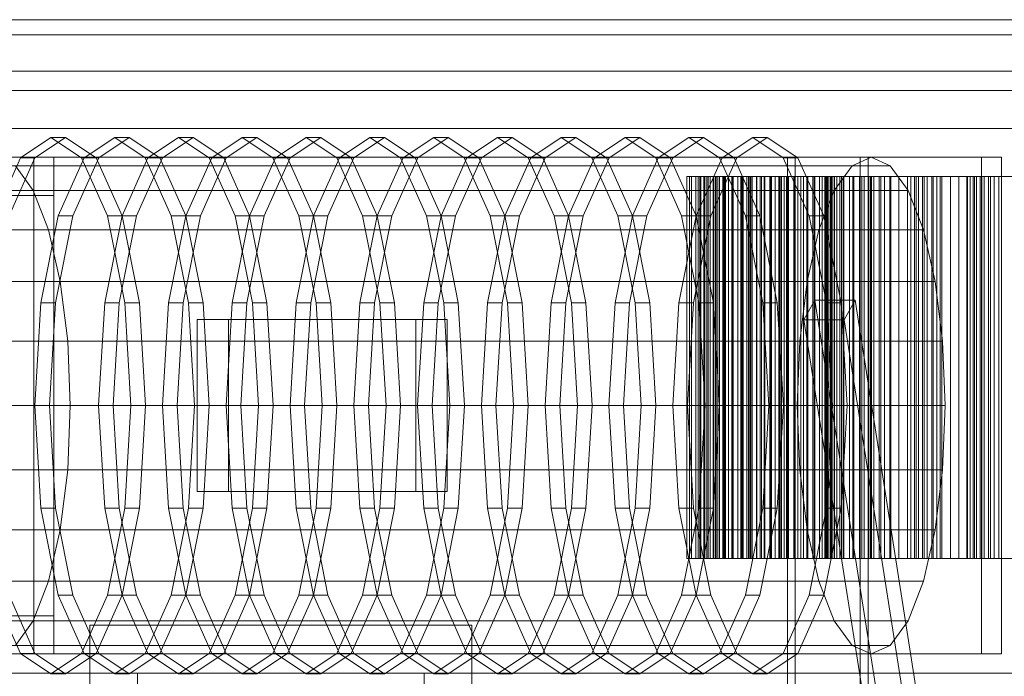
# Model space of a CAD drawing. Header units: millimetres. Extents: x -4395 to 65662, y -65530 to 6847.
# Tile 732 of 1034: x 23688 to 24204, y -17512 to -17168. Entities that reach past the tile are written whole.
import ezdxf

# ---------------------------------------------------------------- set-up
doc = ezdxf.new("R2010")
doc.units = ezdxf.units.MM
for name, color, linetype, lineweight in [('COTAS_O', 1, 'Continuous', 0), ('superior_briquetadora', 7, 'Continuous', 0), ('superior_C02', 7, 'Continuous', 0)]:
    doc.layers.add(name, color=color, linetype=linetype, lineweight=lineweight)
doc.dimstyles.new('R19_100', dxfattribs={"dimtxt": 250, "dimasz": 150, "dimexe": 150, "dimexo": 80, "dimgap": 100, "dimtad": 1, "dimtih": 1, "dimtoh": 1, "dimdsep": 46, "dimcen": 0.09, "dimadec": 0, "dimazin": 0, "dimtfac": 1, "dimtdec": 4, "dimtofl": 0, "dimtmove": 0, "dimatfit": 3, "dimfxl": 1, "dimtolj": 1, "dimtzin": 0, "dimarcsym": 0})

# ---------------------------------------------------------------- blocks, each defined once
blk = doc.blocks.new('DIM_R33_39')
at = {"layer": 'COTAS_O'}
for p, q in [((23050.07, -17510), (23005.07, -17660)), ((23750.07, -17510), (23050.07, -17510)), ((23050.07, -19480), (23050.07, -17510)), ((23050.07, -17510), (23095.07, -17660)), ((23050.07, -19480), (23005.07, -19330)), ((23050.07, -19480), (23095.07, -19330)), ((23750.07, -19480), (23050.07, -19480))]:
    blk.add_line(p, q, dxfattribs=at)
blk.add_text('1970 O', height=250, rotation=90, dxfattribs=at).set_placement((22950.07, -18495))

msp = doc.modelspace()

# ---------------------------------------------------------------- linework, layer by layer
at = {"layer": 'superior_briquetadora'}
for p, q in [((24037.597, -17250), (24037.597, -17450)), ((24042.314, -17250), (24037.597, -17250)), ((24039.1, -17250), (24039.1, -17450)), ((24043.6, -17250), (24039.1, -17250)), ((24039.1, -17250), (24040.066, -17250)), ((24040.066, -17250), (24040.066, -17450)), ((24040.066, -17250), (24044.954, -17250)), ((24042.314, -17250), (24042.314, -17450)), ((24047.037, -17250), (24042.314, -17250)), ((24043.6, -17250), (24043.6, -17450)), ((24048.123, -17250), (24043.6, -17250)), ((24044.561, -17250), (24044.561, -17450)), ((24048.8, -17250), (24044.561, -17250)), ((24044.561, -17250), (24046.484, -17250)), ((24044.954, -17250), (24044.954, -17450)), ((24044.954, -17250), (24049.832, -17250)), ((24046.484, -17250), (24046.484, -17450)), ((24046.484, -17250), (24051.496, -17250)), ((24047.037, -17250), (24047.037, -17450)), ((24051.764, -17250), (24047.037, -17250)), ((24048.123, -17250), (24048.123, -17450)), ((24052.669, -17250), (24048.123, -17250)), ((24048.8, -17250), (24048.8, -17450)), ((24053.081, -17250), (24048.8, -17250)), ((24049.832, -17250), (24049.832, -17450)), ((24049.832, -17250), (24054.695, -17250)), ((24051.496, -17250), (24051.496, -17450)), ((24051.496, -17250), (24056.481, -17250)), ((24051.764, -17250), (24051.764, -17450)), ((24056.493, -17250), (24051.764, -17250)), ((24052.669, -17250), (24052.669, -17450)), ((24057.236, -17250), (24052.669, -17250)), ((24053.081, -17250), (24053.081, -17450)), ((24057.401, -17250), (24053.081, -17250)), ((24053.926, -17250), (24053.926, -17450)), ((24057.866, -17250), (24053.926, -17250)), ((24053.926, -17250), (24056.789, -17250)), ((24054.695, -17250), (24054.695, -17450)), ((24054.695, -17250), (24059.541, -17250)), ((24056.481, -17250), (24056.481, -17450)), ((24056.481, -17250), (24061.434, -17250)), ((24056.493, -17250), (24056.493, -17450)), ((24061.221, -17250), (24056.493, -17250)), ((24056.789, -17250), (24056.789, -17450)), ((24056.789, -17250), (24061.877, -17250)), ((24057.236, -17250), (24057.236, -17450)), ((24061.822, -17250), (24057.236, -17250)), ((24057.401, -17250), (24057.401, -17450)), ((24061.761, -17250), (24057.401, -17250)), ((24057.866, -17250), (24057.866, -17450)), ((24061.861, -17250), (24057.866, -17250)), ((24059.541, -17250), (24059.541, -17450)), ((24059.541, -17250), (24064.365, -17250)), ((24061.221, -17250), (24061.221, -17450)), ((24065.945, -17250), (24061.221, -17250)), ((24061.434, -17250), (24061.434, -17450)), ((24061.434, -17250), (24066.35, -17250)), ((24061.761, -17250), (24061.761, -17450)), ((24066.162, -17250), (24061.761, -17250)), ((24061.822, -17250), (24061.822, -17450)), ((24066.429, -17250), (24061.822, -17250)), ((24061.861, -17250), (24061.861, -17450)), ((24065.915, -17250), (24061.861, -17250)), ((24061.877, -17250), (24061.877, -17450)), ((24061.877, -17250), (24066.921, -17250)), ((24064.365, -17250), (24064.365, -17450)), ((24064.365, -17250), (24069.161, -17250)), ((24065.915, -17250), (24065.915, -17450)), ((24070.026, -17250), (24065.915, -17250)), ((24065.945, -17250), (24065.945, -17450)), ((24066.429, -17250), (24065.945, -17250)), ((24066.162, -17250), (24066.162, -17450)), ((24070.607, -17250), (24066.162, -17250)), ((24066.35, -17250), (24066.35, -17450)), ((24066.35, -17250), (24071.224, -17250)), ((24066.429, -17250), (24066.429, -17450)), ((24066.921, -17250), (24066.921, -17450)), ((24066.921, -17250), (24071.915, -17250)), ((24067.108, -17250), (24067.108, -17450)), ((24070.708, -17250), (24067.108, -17250)), ((24067.108, -17250), (24070.881, -17250)), ((24069.161, -17250), (24069.161, -17450)), ((24069.161, -17250), (24070.607, -17250)), ((24070.026, -17250), (24070.026, -17450)), ((24074.199, -17250), (24070.026, -17250)), ((24070.607, -17250), (24070.607, -17450)), ((24070.708, -17250), (24070.708, -17450)), ((24074.381, -17250), (24070.708, -17250)), ((24070.881, -17250), (24070.881, -17450)), ((24070.881, -17250), (24075.996, -17250)), ((24071.224, -17250), (24071.224, -17450)), ((24071.224, -17250), (24076.046, -17250)), ((24071.915, -17250), (24071.915, -17450)), ((24071.915, -17250), (24076.855, -17250)), ((24074.199, -17250), (24074.199, -17450)), ((24078.439, -17250), (24074.199, -17250)), ((24074.381, -17250), (24074.381, -17450)), ((24078.128, -17250), (24074.381, -17250)), ((24075.996, -17250), (24075.996, -17450)), ((24075.996, -17250), (24081.05, -17250)), ((24076.046, -17250), (24076.046, -17450)), ((24076.046, -17250), (24078.439, -17250)), ((24076.855, -17250), (24076.855, -17450)), ((24076.855, -17250), (24081.731, -17250)), ((24078.128, -17250), (24078.128, -17450)), ((24081.951, -17250), (24078.128, -17250)), ((24078.439, -17250), (24078.439, -17450)), ((24081.05, -17250), (24081.05, -17450)), ((24081.05, -17250), (24086.039, -17250)), ((24081.731, -17250), (24081.731, -17450)), ((24081.731, -17250), (24086.532, -17250)), ((24081.951, -17250), (24081.951, -17450)), ((24085.856, -17250), (24081.951, -17250)), ((24083.977, -17250), (24083.977, -17450)), ((24087.204, -17250), (24083.977, -17250)), ((24083.977, -17250), (24088.625, -17250)), ((24085.856, -17250), (24085.856, -17450)), ((24089.85, -17250), (24085.856, -17250)), ((24086.039, -17250), (24086.039, -17450)), ((24086.039, -17250), (24090.953, -17250)), ((24086.532, -17250), (24086.532, -17450)), ((24086.532, -17250), (24089.85, -17250)), ((24087.204, -17250), (24087.204, -17450)), ((24090.518, -17250), (24087.204, -17250)), ((24088.625, -17250), (24088.625, -17450)), ((24088.625, -17250), (24093.718, -17250)), ((24089.85, -17250), (24089.85, -17450)), ((24090.518, -17250), (24090.518, -17450)), ((24093.923, -17250), (24090.518, -17250)), ((24090.953, -17250), (24090.953, -17450)), ((24090.953, -17250), (24095.785, -17250)), ((24093.718, -17250), (24093.718, -17450)), ((24093.718, -17250), (24098.734, -17250)), ((24093.923, -17250), (24093.923, -17450)), ((24097.422, -17250), (24093.923, -17250)), ((24095.785, -17250), (24095.785, -17450)), ((24095.785, -17250), (24100.52, -17250)), ((24097.422, -17250), (24097.422, -17450)), ((24101.021, -17250), (24097.422, -17250)), ((24098.734, -17250), (24098.734, -17450)), ((24098.734, -17250), (24103.668, -17250)), ((24100.52, -17250), (24100.52, -17450)), ((24100.52, -17250), (24104.731, -17250)), ((24101.021, -17250), (24101.021, -17450)), ((24104.731, -17250), (24101.021, -17250)), ((24103.668, -17250), (24103.668, -17450)), ((24103.668, -17250), (24108.51, -17250)), ((24104.371, -17250), (24104.371, -17450)), ((24107.194, -17250), (24104.371, -17250)), ((24104.371, -17250), (24109.85, -17250)), ((24104.731, -17250), (24104.731, -17450)), ((24107.194, -17250), (24107.194, -17450)), ((24110.118, -17250), (24107.194, -17250)), ((24108.51, -17250), (24108.51, -17450)), ((24108.51, -17250), (24113.251, -17250)), ((24109.85, -17250), (24109.85, -17450)), ((24109.85, -17250), (24114.871, -17250)), ((24110.067, -17250), (24110.144, -17250)), ((24110.067, -17450), (24110.067, -17250)), ((24110.118, -17250), (24110.118, -17450)), ((24113.148, -17250), (24110.118, -17250)), ((24110.144, -17250), (24110.375, -17250)), ((24110.144, -17450), (24110.144, -17250)), ((24110.375, -17250), (24110.758, -17250)), ((24110.375, -17450), (24110.375, -17250)), ((24110.758, -17250), (24111.295, -17250)), ((24110.758, -17450), (24110.758, -17250)), ((24111.295, -17250), (24111.985, -17250)), ((24111.295, -17450), (24111.295, -17250)), ((24111.985, -17250), (24112.827, -17250)), ((24111.985, -17450), (24111.985, -17250)), ((24112.827, -17250), (24113.822, -17250)), ((24112.827, -17450), (24112.827, -17250)), ((24113.148, -17250), (24113.148, -17450)), ((24116.288, -17250), (24113.148, -17250)), ((24113.251, -17250), (24113.251, -17450)), ((24113.251, -17250), (24117.873, -17250)), ((24113.822, -17250), (24114.969, -17250)), ((24113.822, -17450), (24113.822, -17250)), ((24114.871, -17250), (24114.871, -17450)), ((24114.871, -17250), (24119.801, -17250)), ((24118.735, -17250), (24114.969, -17250)), ((24114.969, -17450), (24114.969, -17250)), ((24116.288, -17250), (24116.288, -17450)), ((24119.547, -17250), (24116.288, -17250)), ((24117.873, -17250), (24117.873, -17450)), ((24117.873, -17250), (24122.937, -17250)), ((24125.102, -17250), (24118.735, -17250)), ((24118.735, -17450), (24118.735, -17250)), ((24119.547, -17250), (24119.547, -17450)), ((24122.937, -17250), (24119.547, -17250)), ((24119.801, -17250), (24119.801, -17450)), ((24119.801, -17250), (24124.633, -17250)), ((24122.937, -17250), (24122.937, -17450)), ((24124.633, -17250), (24124.633, -17450)), ((24124.633, -17250), (24129.357, -17250)), ((24133.825, -17250), (24125.102, -17250)), ((24125.102, -17450), (24125.102, -17250)), ((24128.095, -17250), (24128.095, -17450)), ((24130.486, -17250), (24128.095, -17250)), ((24128.095, -17250), (24134.351, -17250)), ((24129.357, -17250), (24129.357, -17450)), ((24129.357, -17250), (24133.961, -17250)), ((24130.486, -17250), (24130.486, -17450)), ((24132.992, -17250), (24130.486, -17250)), ((24132.992, -17250), (24132.992, -17450)), ((24135.618, -17250), (24132.992, -17250)), ((24144.57, -17250), (24133.825, -17250)), ((24133.825, -17450), (24133.825, -17250)), ((24133.961, -17250), (24133.961, -17450)), ((24133.961, -17250), (24138.426, -17250)), ((24134.351, -17250), (24134.351, -17450)), ((24134.351, -17250), (24139.253, -17250)), ((24135.618, -17250), (24135.618, -17450)), ((24138.369, -17250), (24135.618, -17250)), ((24138.369, -17250), (24138.369, -17450)), ((24141.256, -17250), (24138.369, -17250)), ((24138.426, -17250), (24138.426, -17450)), ((24138.426, -17250), (24144.293, -17250)), ((24139.253, -17250), (24139.253, -17450)), ((24139.253, -17250), (24144.049, -17250)), ((24141.256, -17250), (24141.256, -17450)), ((24144.293, -17250), (24141.256, -17250)), ((24144.049, -17250), (24144.049, -17450)), ((24144.049, -17250), (24148.732, -17250)), ((24144.293, -17250), (24144.293, -17450)), ((24156.924, -17250), (24144.57, -17250)), ((24144.57, -17450), (24144.57, -17250)), ((24148.732, -17250), (24148.732, -17450)), ((24148.732, -17250), (24153.292, -17250)), ((24153.292, -17250), (24153.292, -17450)), ((24153.292, -17250), (24157.715, -17250)), ((24154.92, -17250), (24154.92, -17450)), ((24156.856, -17250), (24154.92, -17250)), ((24154.92, -17250), (24161.893, -17250)), ((24156.856, -17250), (24156.856, -17450)), ((24158.92, -17250), (24156.856, -17250)), ((24170.411, -17250), (24156.924, -17250)), ((24156.924, -17450), (24156.924, -17250)), ((24157.715, -17250), (24157.715, -17450)), ((24157.715, -17250), (24161.981, -17250)), ((24158.92, -17250), (24158.92, -17450)), ((24161.116, -17250), (24158.92, -17250)), ((24161.116, -17250), (24161.116, -17450)), ((24163.452, -17250), (24161.116, -17250)), ((24161.893, -17250), (24161.893, -17450)), ((24161.893, -17250), (24166.628, -17250)), ((24161.981, -17250), (24161.981, -17450)), ((24161.981, -17250), (24168.595, -17250)), ((24163.452, -17250), (24163.452, -17450)), ((24165.939, -17250), (24163.452, -17250)), ((24165.939, -17250), (24165.939, -17450)), ((24168.595, -17250), (24165.939, -17250)), ((24166.628, -17250), (24166.628, -17450)), ((24166.628, -17250), (24171.244, -17250)), ((24168.595, -17250), (24168.595, -17450)), ((24184.513, -17250), (24170.411, -17250)), ((24170.411, -17450), (24170.411, -17250)), ((24171.244, -17250), (24171.244, -17450)), ((24171.244, -17250), (24175.733, -17250)), ((24175.733, -17250), (24175.733, -17450)), ((24175.733, -17250), (24180.085, -17250)), ((24180.085, -17250), (24180.085, -17450)), ((24180.085, -17250), (24184.285, -17250)), ((24184.285, -17250), (24184.285, -17450)), ((24184.285, -17250), (24188.309, -17250)), ((24198.689, -17250), (24184.513, -17250)), ((24184.513, -17450), (24184.513, -17250)), ((24184.587, -17250), (24184.587, -17450)), ((24186.05, -17250), (24184.587, -17250)), ((24184.587, -17250), (24192.21, -17250)), ((24186.05, -17250), (24186.05, -17450)), ((24187.651, -17250), (24186.05, -17250)), ((24187.651, -17250), (24187.651, -17450)), ((24189.397, -17250), (24187.651, -17250)), ((24188.309, -17250), (24188.309, -17450)), ((24188.309, -17250), (24195.607, -17250)), ((24189.397, -17250), (24189.397, -17450)), ((24191.295, -17250), (24189.397, -17250)), ((24191.295, -17250), (24191.295, -17450)), ((24193.358, -17250), (24191.295, -17250)), ((24192.21, -17250), (24192.21, -17450)), ((24192.21, -17250), (24196.732, -17250)), ((24193.358, -17250), (24193.358, -17450)), ((24195.607, -17250), (24193.358, -17250)), ((24195.607, -17250), (24195.607, -17450)), ((24196.732, -17250), (24196.732, -17450)), ((24196.732, -17250), (24201.124, -17250)), ((24212.394, -17250), (24198.689, -17250)), ((24198.689, -17450), (24198.689, -17250)), ((24201.124, -17250), (24201.124, -17450)), ((24201.124, -17250), (24205.376, -17250)), ((24042.314, -17450), (24037.597, -17450)), ((24043.6, -17450), (24039.1, -17450)), ((24039.1, -17450), (24040.066, -17450)), ((24040.066, -17450), (24044.954, -17450)), ((24047.037, -17450), (24042.314, -17450)), ((24048.123, -17450), (24043.6, -17450)), ((24048.8, -17450), (24044.561, -17450)), ((24044.561, -17450), (24046.484, -17450)), ((24044.954, -17450), (24049.832, -17450)), ((24046.484, -17450), (24051.496, -17450)), ((24051.764, -17450), (24047.037, -17450)), ((24052.669, -17450), (24048.123, -17450)), ((24053.081, -17450), (24048.8, -17450)), ((24049.832, -17450), (24054.695, -17450)), ((24051.496, -17450), (24056.481, -17450)), ((24056.493, -17450), (24051.764, -17450)), ((24057.236, -17450), (24052.669, -17450)), ((24057.401, -17450), (24053.081, -17450)), ((24057.866, -17450), (24053.926, -17450)), ((24053.926, -17450), (24056.789, -17450)), ((24054.695, -17450), (24059.541, -17450)), ((24056.481, -17450), (24061.434, -17450)), ((24061.221, -17450), (24056.493, -17450)), ((24056.789, -17450), (24061.877, -17450)), ((24061.822, -17450), (24057.236, -17450)), ((24061.761, -17450), (24057.401, -17450)), ((24061.861, -17450), (24057.866, -17450)), ((24059.541, -17450), (24064.365, -17450)), ((24065.945, -17450), (24061.221, -17450)), ((24061.434, -17450), (24066.35, -17450)), ((24066.162, -17450), (24061.761, -17450)), ((24066.429, -17450), (24061.822, -17450)), ((24065.915, -17450), (24061.861, -17450)), ((24061.877, -17450), (24066.921, -17450)), ((24064.365, -17450), (24069.161, -17450)), ((24070.026, -17450), (24065.915, -17450)), ((24066.429, -17450), (24065.945, -17450)), ((24070.607, -17450), (24066.162, -17450)), ((24066.35, -17450), (24071.224, -17450)), ((24066.921, -17450), (24071.915, -17450)), ((24070.708, -17450), (24067.108, -17450)), ((24067.108, -17450), (24070.881, -17450)), ((24069.161, -17450), (24070.607, -17450)), ((24074.199, -17450), (24070.026, -17450)), ((24074.381, -17450), (24070.708, -17450)), ((24070.881, -17450), (24075.996, -17450)), ((24071.224, -17450), (24076.046, -17450)), ((24071.915, -17450), (24076.855, -17450)), ((24078.439, -17450), (24074.199, -17450)), ((24078.128, -17450), (24074.381, -17450)), ((24075.996, -17450), (24081.05, -17450)), ((24076.046, -17450), (24078.439, -17450)), ((24076.855, -17450), (24081.731, -17450)), ((24081.951, -17450), (24078.128, -17450)), ((24081.05, -17450), (24086.039, -17450)), ((24081.731, -17450), (24086.532, -17450)), ((24085.856, -17450), (24081.951, -17450)), ((24087.204, -17450), (24083.977, -17450)), ((24083.977, -17450), (24088.625, -17450)), ((24089.85, -17450), (24085.856, -17450)), ((24086.039, -17450), (24090.953, -17450)), ((24086.532, -17450), (24089.85, -17450)), ((24090.518, -17450), (24087.204, -17450)), ((24088.625, -17450), (24093.718, -17450)), ((24093.923, -17450), (24090.518, -17450)), ((24090.953, -17450), (24095.785, -17450)), ((24093.718, -17450), (24098.734, -17450)), ((24097.422, -17450), (24093.923, -17450)), ((24095.785, -17450), (24100.52, -17450)), ((24101.021, -17450), (24097.422, -17450)), ((24098.734, -17450), (24103.668, -17450)), ((24100.52, -17450), (24104.731, -17450)), ((24104.731, -17450), (24101.021, -17450)), ((24103.668, -17450), (24108.51, -17450)), ((24107.194, -17450), (24104.371, -17450)), ((24104.371, -17450), (24109.85, -17450)), ((24110.118, -17450), (24107.194, -17450)), ((24108.51, -17450), (24113.251, -17450)), ((24109.85, -17450), (24114.871, -17450)), ((24110.144, -17450), (24110.067, -17450)), ((24113.148, -17450), (24110.118, -17450)), ((24110.375, -17450), (24110.144, -17450)), ((24110.758, -17450), (24110.375, -17450)), ((24111.295, -17450), (24110.758, -17450)), ((24111.985, -17450), (24111.295, -17450)), ((24112.827, -17450), (24111.985, -17450)), ((24113.822, -17450), (24112.827, -17450)), ((24116.288, -17450), (24113.148, -17450)), ((24113.251, -17450), (24117.873, -17450)), ((24114.969, -17450), (24113.822, -17450)), ((24114.871, -17450), (24119.801, -17450)), ((24118.735, -17450), (24114.969, -17450)), ((24119.547, -17450), (24116.288, -17450)), ((24117.873, -17450), (24122.937, -17450)), ((24125.102, -17450), (24118.735, -17450)), ((24122.937, -17450), (24119.547, -17450)), ((24119.801, -17450), (24124.633, -17450)), ((24124.633, -17450), (24129.357, -17450)), ((24125.102, -17450), (24133.825, -17450)), ((24130.486, -17450), (24128.095, -17450)), ((24128.095, -17450), (24134.351, -17450)), ((24129.357, -17450), (24133.961, -17450)), ((24132.992, -17450), (24130.486, -17450)), ((24135.618, -17450), (24132.992, -17450)), ((24133.825, -17450), (24144.57, -17450)), ((24133.961, -17450), (24138.426, -17450)), ((24134.351, -17450), (24139.253, -17450)), ((24138.369, -17450), (24135.618, -17450)), ((24141.256, -17450), (24138.369, -17450)), ((24138.426, -17450), (24144.293, -17450)), ((24139.253, -17450), (24144.049, -17450)), ((24144.293, -17450), (24141.256, -17450)), ((24144.049, -17450), (24148.732, -17450)), ((24144.57, -17450), (24156.924, -17450)), ((24148.732, -17450), (24153.292, -17450)), ((24153.292, -17450), (24157.715, -17450)), ((24156.856, -17450), (24154.92, -17450)), ((24154.92, -17450), (24161.893, -17450)), ((24158.92, -17450), (24156.856, -17450)), ((24156.924, -17450), (24170.411, -17450)), ((24157.715, -17450), (24161.981, -17450)), ((24161.116, -17450), (24158.92, -17450)), ((24163.452, -17450), (24161.116, -17450)), ((24161.893, -17450), (24166.628, -17450)), ((24161.981, -17450), (24168.595, -17450)), ((24165.939, -17450), (24163.452, -17450)), ((24168.595, -17450), (24165.939, -17450)), ((24166.628, -17450), (24171.244, -17450)), ((24170.411, -17450), (24184.513, -17450)), ((24171.244, -17450), (24175.733, -17450)), ((24175.733, -17450), (24180.085, -17450)), ((24180.085, -17450), (24184.285, -17450)), ((24184.285, -17450), (24188.309, -17450)), ((24184.513, -17450), (24198.689, -17450)), ((24186.05, -17450), (24184.587, -17450)), ((24184.587, -17450), (24192.21, -17450)), ((24187.651, -17450), (24186.05, -17450)), ((24189.397, -17450), (24187.651, -17450)), ((24188.309, -17450), (24195.607, -17450)), ((24191.295, -17450), (24189.397, -17450)), ((24193.358, -17450), (24191.295, -17450)), ((24192.21, -17450), (24196.732, -17450)), ((24195.607, -17450), (24193.358, -17450)), ((24196.732, -17450), (24201.124, -17450)), ((24198.689, -17450), (24212.394, -17450)), ((24201.124, -17450), (24205.376, -17450)), ((23725.067, -17685), (23725.067, -17485)), ((23725.067, -17485), (23925.067, -17485)), ((23925.067, -17685), (23925.067, -17485)), ((23750.067, -17660), (23750.067, -17510)), ((23750.067, -17510), (23900.067, -17510)), ((23750.067, -18490), (23750.067, -17510)), ((23750.067, -17570), (23750.067, -17510)), ((23750.067, -17510), (25950.067, -17510)), ((23900.067, -17660), (23900.067, -17510)), ((23900.067, -17510), (25800.067, -17510))]:
    msp.add_line(p, q, dxfattribs=at)
at = {"layer": 'superior_C02'}
for p, q in [((23572.11, -17168), (24571.61, -17168)), ((24588.525, -17168), (23589.024, -17168)), ((23572.11, -17176), (24571.61, -17176)), ((23589.024, -17176), (24588.525, -17176)), ((23572.992, -17195), (24567.683, -17195)), ((24568.404, -17195), (23573.713, -17195)), ((23582.888, -17195), (24584.017, -17195)), ((24584.262, -17195), (23583.132, -17195)), ((23572.992, -17205), (24567.683, -17205)), ((23573.713, -17205), (24568.404, -17205)), ((23582.888, -17205), (24584.017, -17205)), ((23583.132, -17205), (24584.262, -17205)), ((24221.566, -17225), (23496.108, -17225)), ((23499.089, -17225), (24224.547, -17225)), ((23688.644, -17240.287), (23704.658, -17229.6)), ((23712.295, -17229.6), (23696.281, -17240.287)), ((23704.658, -17229.6), (23720.672, -17240.287)), ((23712.295, -17229.6), (23704.658, -17229.6)), ((23728.309, -17240.287), (23712.295, -17229.6)), ((23722.054, -17240.287), (23738.068, -17229.6)), ((23745.704, -17229.6), (23729.69, -17240.287)), ((23738.068, -17229.6), (23754.082, -17240.287)), ((23745.704, -17229.6), (23738.068, -17229.6)), ((23761.718, -17240.287), (23745.704, -17229.6)), ((23755.463, -17240.287), (23771.477, -17229.6)), ((23779.113, -17229.6), (23763.099, -17240.287)), ((23771.477, -17229.6), (23787.491, -17240.287)), ((23779.113, -17229.6), (23771.477, -17229.6)), ((23795.127, -17240.287), (23779.113, -17229.6)), ((23788.872, -17240.287), (23804.886, -17229.6)), ((23812.522, -17229.6), (23796.509, -17240.287)), ((23804.886, -17229.6), (23820.9, -17240.287)), ((23812.522, -17229.6), (23804.886, -17229.6)), ((23828.536, -17240.287), (23812.522, -17229.6)), ((23822.281, -17240.287), (23838.295, -17229.6)), ((23845.932, -17229.6), (23829.918, -17240.287)), ((23838.295, -17229.6), (23854.309, -17240.287)), ((23845.932, -17229.6), (23838.295, -17229.6)), ((23861.946, -17240.287), (23845.932, -17229.6)), ((23855.691, -17240.287), (23871.705, -17229.6)), ((23879.341, -17229.6), (23863.327, -17240.287)), ((23871.705, -17229.6), (23887.718, -17240.287)), ((23879.341, -17229.6), (23871.705, -17229.6)), ((23895.355, -17240.287), (23879.341, -17229.6)), ((23889.1, -17240.287), (23905.114, -17229.6)), ((23912.75, -17229.6), (23896.736, -17240.287)), ((23905.114, -17229.6), (23921.128, -17240.287)), ((23912.75, -17229.6), (23905.114, -17229.6)), ((23928.764, -17240.287), (23912.75, -17229.6)), ((23922.509, -17240.287), (23938.523, -17229.6)), ((23946.159, -17229.6), (23930.145, -17240.287)), ((23938.523, -17229.6), (23954.537, -17240.287)), ((23946.159, -17229.6), (23938.523, -17229.6)), ((23962.173, -17240.287), (23946.159, -17229.6)), ((23955.918, -17240.287), (23971.932, -17229.6)), ((23979.569, -17229.6), (23963.555, -17240.287)), ((23971.932, -17229.6), (23987.946, -17240.287)), ((23979.569, -17229.6), (23971.932, -17229.6)), ((23995.583, -17240.287), (23979.569, -17229.6)), ((23989.328, -17240.287), (24005.342, -17229.6)), ((24012.978, -17229.6), (23996.964, -17240.287)), ((24005.342, -17229.6), (24021.355, -17240.287)), ((24012.978, -17229.6), (24005.342, -17229.6)), ((24028.992, -17240.287), (24012.978, -17229.6)), ((24022.737, -17240.287), (24038.751, -17229.6)), ((24046.387, -17229.6), (24030.373, -17240.287)), ((24038.751, -17229.6), (24054.765, -17240.287)), ((24046.387, -17229.6), (24038.751, -17229.6)), ((24062.401, -17240.287), (24046.387, -17229.6)), ((24056.146, -17240.287), (24072.16, -17229.6)), ((24079.796, -17229.6), (24063.782, -17240.287)), ((24072.16, -17229.6), (24088.174, -17240.287)), ((24079.796, -17229.6), (24072.16, -17229.6)), ((24095.81, -17240.287), (24079.796, -17229.6)), ((23675.068, -17270.722), (23688.644, -17240.287)), ((24134.206, -17240), (23676.022, -17240)), ((23696.281, -17240.287), (23682.705, -17270.722)), ((23688.644, -17240.287), (23696.281, -17240.287)), ((24192.043, -17240), (23695.678, -17240)), ((23695.678, -17240), (23695.678, -17500)), ((23706.109, -17240), (23695.678, -17240)), ((23706.109, -17500), (23706.109, -17240)), ((23706.109, -17240), (24202.475, -17240)), ((23708.478, -17270.722), (23722.054, -17240.287)), ((23729.69, -17240.287), (23716.114, -17270.722)), ((23720.672, -17240.287), (23734.248, -17270.722)), ((23720.672, -17240.287), (23728.309, -17240.287)), ((23722.054, -17240.287), (23729.69, -17240.287)), ((23741.885, -17270.722), (23728.309, -17240.287)), ((23741.887, -17270.722), (23755.463, -17240.287)), ((23763.099, -17240.287), (23749.523, -17270.722)), ((23754.082, -17240.287), (23767.657, -17270.722)), ((23754.082, -17240.287), (23761.718, -17240.287)), ((23755.463, -17240.287), (23763.099, -17240.287)), ((23775.294, -17270.722), (23761.718, -17240.287)), ((23775.296, -17270.722), (23788.872, -17240.287)), ((23796.509, -17240.287), (23782.933, -17270.722)), ((23787.491, -17240.287), (23801.067, -17270.722)), ((23787.491, -17240.287), (23795.127, -17240.287)), ((23788.872, -17240.287), (23796.509, -17240.287)), ((23808.703, -17270.722), (23795.127, -17240.287)), ((23808.705, -17270.722), (23822.281, -17240.287)), ((23829.918, -17240.287), (23816.342, -17270.722)), ((23820.9, -17240.287), (23834.476, -17270.722)), ((23820.9, -17240.287), (23828.536, -17240.287)), ((23822.281, -17240.287), (23829.918, -17240.287)), ((23842.112, -17270.722), (23828.536, -17240.287)), ((23842.115, -17270.722), (23855.691, -17240.287)), ((23863.327, -17240.287), (23849.751, -17270.722)), ((23854.309, -17240.287), (23867.885, -17270.722)), ((23854.309, -17240.287), (23861.946, -17240.287)), ((23855.691, -17240.287), (23863.327, -17240.287)), ((23875.522, -17270.722), (23861.946, -17240.287)), ((23875.524, -17270.722), (23889.1, -17240.287)), ((23896.736, -17240.287), (23883.16, -17270.722)), ((23887.718, -17240.287), (23901.294, -17270.722)), ((23887.718, -17240.287), (23895.355, -17240.287)), ((23889.1, -17240.287), (23896.736, -17240.287)), ((23908.931, -17270.722), (23895.355, -17240.287)), ((23908.933, -17270.722), (23922.509, -17240.287)), ((23930.145, -17240.287), (23916.57, -17270.722)), ((23921.128, -17240.287), (23934.704, -17270.722)), ((23921.128, -17240.287), (23928.764, -17240.287)), ((23922.509, -17240.287), (23930.145, -17240.287)), ((23942.34, -17270.722), (23928.764, -17240.287)), ((23942.342, -17270.722), (23955.918, -17240.287)), ((23963.555, -17240.287), (23949.979, -17270.722)), ((23954.537, -17240.287), (23968.113, -17270.722)), ((23954.537, -17240.287), (23962.173, -17240.287)), ((23955.918, -17240.287), (23963.555, -17240.287)), ((23975.749, -17270.722), (23962.173, -17240.287)), ((23975.752, -17270.722), (23989.328, -17240.287)), ((23996.964, -17240.287), (23983.388, -17270.722)), ((23987.946, -17240.287), (24001.522, -17270.722)), ((23987.946, -17240.287), (23995.583, -17240.287)), ((23989.328, -17240.287), (23996.964, -17240.287)), ((24009.159, -17270.722), (23995.583, -17240.287)), ((24009.161, -17270.722), (24022.737, -17240.287)), ((24030.373, -17240.287), (24016.797, -17270.722)), ((24021.355, -17240.287), (24034.931, -17270.722)), ((24021.355, -17240.287), (24028.992, -17240.287)), ((24022.737, -17240.287), (24030.373, -17240.287)), ((24042.568, -17270.722), (24028.992, -17240.287)), ((24042.57, -17270.722), (24056.146, -17240.287)), ((24063.782, -17240.287), (24050.206, -17270.722)), ((24054.765, -17240.287), (24068.341, -17270.722)), ((24054.765, -17240.287), (24062.401, -17240.287)), ((24056.146, -17240.287), (24063.782, -17240.287)), ((24075.977, -17270.722), (24062.401, -17240.287)), ((24088.174, -17240.287), (24101.75, -17270.722)), ((24088.174, -17240.287), (24095.81, -17240.287)), ((24128.496, -17240), (24090.314, -17240)), ((24090.314, -17240), (24090.314, -17585)), ((24094.486, -17240), (24090.314, -17240)), ((24094.486, -17585), (24094.486, -17240)), ((24094.486, -17240), (24132.668, -17240)), ((24109.386, -17270.722), (24095.81, -17240.287)), ((24134.206, -17240), (24124.177, -17244.43)), ((24128.496, -17585), (24128.496, -17240)), ((24128.496, -17240), (24132.668, -17240)), ((24132.668, -17240), (24132.668, -17585)), ((24144.234, -17244.43), (24134.206, -17240)), ((24192.043, -17500), (24192.043, -17240)), ((24192.043, -17240), (24202.475, -17240)), ((24202.475, -17240), (24202.475, -17500)), ((23665.993, -17244.43), (24124.177, -17244.43)), ((23686.05, -17244.43), (23695.395, -17257.417)), ((23686.05, -17244.43), (24144.234, -17244.43)), ((24124.177, -17244.43), (24114.832, -17257.417)), ((24153.579, -17257.417), (24144.234, -17244.43)), ((23656.648, -17257.417), (24114.832, -17257.417)), ((23695.395, -17257.417), (23703.42, -17278.076)), ((23695.395, -17257.417), (24153.579, -17257.417)), ((24114.832, -17257.417), (24106.808, -17278.076)), ((24161.604, -17278.076), (24153.579, -17257.417)), ((23515.199, -17260), (23706.109, -17260)), ((23687.63, -17260), (23706.109, -17260)), ((23706.109, -17260), (23706.109, -17480)), ((23699.406, -17316.271), (23708.478, -17270.722)), ((23716.114, -17270.722), (23707.043, -17316.271)), ((23708.478, -17270.722), (23716.114, -17270.722)), ((23732.816, -17316.271), (23741.887, -17270.722)), ((23734.248, -17270.722), (23743.319, -17316.271)), ((23734.248, -17270.722), (23741.885, -17270.722)), ((23749.523, -17270.722), (23740.452, -17316.271)), ((23750.956, -17316.271), (23741.885, -17270.722)), ((23741.887, -17270.722), (23749.523, -17270.722)), ((23766.225, -17316.271), (23775.296, -17270.722)), ((23767.657, -17270.722), (23776.729, -17316.271)), ((23767.657, -17270.722), (23775.294, -17270.722)), ((23782.933, -17270.722), (23773.861, -17316.271)), ((23784.365, -17316.271), (23775.294, -17270.722)), ((23775.296, -17270.722), (23782.933, -17270.722)), ((23799.634, -17316.271), (23808.705, -17270.722)), ((23801.067, -17270.722), (23810.138, -17316.271)), ((23801.067, -17270.722), (23808.703, -17270.722)), ((23816.342, -17270.722), (23807.271, -17316.271)), ((23817.774, -17316.271), (23808.703, -17270.722)), ((23808.705, -17270.722), (23816.342, -17270.722)), ((23833.043, -17316.271), (23842.115, -17270.722)), ((23834.476, -17270.722), (23843.547, -17316.271)), ((23834.476, -17270.722), (23842.112, -17270.722)), ((23849.751, -17270.722), (23840.68, -17316.271)), ((23851.184, -17316.271), (23842.112, -17270.722)), ((23842.115, -17270.722), (23849.751, -17270.722)), ((23866.453, -17316.271), (23875.524, -17270.722)), ((23867.885, -17270.722), (23876.956, -17316.271)), ((23867.885, -17270.722), (23875.522, -17270.722)), ((23883.16, -17270.722), (23874.089, -17316.271)), ((23884.593, -17316.271), (23875.522, -17270.722)), ((23875.524, -17270.722), (23883.16, -17270.722)), ((23899.862, -17316.271), (23908.933, -17270.722)), ((23901.294, -17270.722), (23910.366, -17316.271)), ((23901.294, -17270.722), (23908.931, -17270.722)), ((23916.57, -17270.722), (23907.498, -17316.271)), ((23918.002, -17316.271), (23908.931, -17270.722)), ((23908.933, -17270.722), (23916.57, -17270.722)), ((23933.271, -17316.271), (23942.342, -17270.722)), ((23934.704, -17270.722), (23943.775, -17316.271)), ((23934.704, -17270.722), (23942.34, -17270.722)), ((23949.979, -17270.722), (23940.908, -17316.271)), ((23951.411, -17316.271), (23942.34, -17270.722)), ((23942.342, -17270.722), (23949.979, -17270.722)), ((23966.68, -17316.271), (23975.752, -17270.722)), ((23968.113, -17270.722), (23977.184, -17316.271)), ((23968.113, -17270.722), (23975.749, -17270.722)), ((23983.388, -17270.722), (23974.317, -17316.271)), ((23984.82, -17316.271), (23975.749, -17270.722)), ((23975.752, -17270.722), (23983.388, -17270.722)), ((24000.09, -17316.271), (24009.161, -17270.722)), ((24001.522, -17270.722), (24010.593, -17316.271)), ((24001.522, -17270.722), (24009.159, -17270.722)), ((24016.797, -17270.722), (24007.726, -17316.271)), ((24018.23, -17316.271), (24009.159, -17270.722)), ((24009.161, -17270.722), (24016.797, -17270.722)), ((24033.499, -17316.271), (24042.57, -17270.722)), ((24034.931, -17270.722), (24044.003, -17316.271)), ((24034.931, -17270.722), (24042.568, -17270.722)), ((24050.206, -17270.722), (24041.135, -17316.271)), ((24051.639, -17316.271), (24042.568, -17270.722)), ((24042.57, -17270.722), (24050.206, -17270.722)), ((24068.341, -17270.722), (24077.412, -17316.271)), ((24068.341, -17270.722), (24075.977, -17270.722)), ((24085.048, -17316.271), (24075.977, -17270.722)), ((24101.75, -17270.722), (24110.821, -17316.271)), ((24101.75, -17270.722), (24109.386, -17270.722)), ((24118.457, -17316.271), (24109.386, -17270.722)), ((23648.624, -17278.076), (24106.808, -17278.076)), ((23703.42, -17278.076), (23709.577, -17305)), ((23703.42, -17278.076), (24161.604, -17278.076)), ((24106.808, -17278.076), (24100.65, -17305)), ((24167.761, -17305), (24161.604, -17278.076)), ((23642.466, -17305), (24100.65, -17305)), ((23709.577, -17305), (23713.448, -17336.354)), ((23709.577, -17305), (24167.761, -17305)), ((24100.65, -17305), (24096.779, -17336.354)), ((24171.632, -17336.354), (24167.761, -17305)), ((24104.784, -17314.864), (24098.986, -17325.136)), ((24125.784, -17314.864), (24104.784, -17314.864)), ((24144.127, -17564.864), (24104.784, -17314.864)), ((24119.986, -17325.136), (24125.784, -17314.864)), ((24165.127, -17564.864), (24125.784, -17314.864)), ((23696.221, -17370), (23699.406, -17316.271)), ((23699.406, -17316.271), (23707.043, -17316.271)), ((23707.043, -17316.271), (23703.858, -17370)), ((23729.63, -17370), (23732.816, -17316.271)), ((23732.816, -17316.271), (23740.452, -17316.271)), ((23740.452, -17316.271), (23737.267, -17370)), ((23743.319, -17316.271), (23746.505, -17370)), ((23743.319, -17316.271), (23750.956, -17316.271)), ((23754.141, -17370), (23750.956, -17316.271)), ((23763.04, -17370), (23766.225, -17316.271)), ((23766.225, -17316.271), (23773.861, -17316.271)), ((23773.861, -17316.271), (23770.676, -17370)), ((23776.729, -17316.271), (23779.914, -17370)), ((23776.729, -17316.271), (23784.365, -17316.271)), ((23787.55, -17370), (23784.365, -17316.271)), ((23796.449, -17370), (23799.634, -17316.271)), ((23799.634, -17316.271), (23807.271, -17316.271)), ((23807.271, -17316.271), (23804.085, -17370)), ((23810.138, -17316.271), (23813.323, -17370)), ((23810.138, -17316.271), (23817.774, -17316.271)), ((23820.96, -17370), (23817.774, -17316.271)), ((23829.858, -17370), (23833.043, -17316.271)), ((23833.043, -17316.271), (23840.68, -17316.271)), ((23840.68, -17316.271), (23837.494, -17370)), ((23843.547, -17316.271), (23846.733, -17370)), ((23843.547, -17316.271), (23851.184, -17316.271)), ((23854.369, -17370), (23851.184, -17316.271)), ((23863.267, -17370), (23866.453, -17316.271)), ((23866.453, -17316.271), (23874.089, -17316.271)), ((23874.089, -17316.271), (23870.904, -17370)), ((23876.956, -17316.271), (23880.142, -17370)), ((23876.956, -17316.271), (23884.593, -17316.271)), ((23887.778, -17370), (23884.593, -17316.271)), ((23896.677, -17370), (23899.862, -17316.271)), ((23899.862, -17316.271), (23907.498, -17316.271)), ((23907.498, -17316.271), (23904.313, -17370)), ((23910.366, -17316.271), (23913.551, -17370)), ((23910.366, -17316.271), (23918.002, -17316.271)), ((23921.187, -17370), (23918.002, -17316.271)), ((23930.086, -17370), (23933.271, -17316.271)), ((23933.271, -17316.271), (23940.908, -17316.271)), ((23940.908, -17316.271), (23937.722, -17370)), ((23943.775, -17316.271), (23946.96, -17370)), ((23943.775, -17316.271), (23951.411, -17316.271)), ((23954.597, -17370), (23951.411, -17316.271)), ((23963.495, -17370), (23966.68, -17316.271)), ((23966.68, -17316.271), (23974.317, -17316.271)), ((23974.317, -17316.271), (23971.131, -17370)), ((23977.184, -17316.271), (23980.369, -17370)), ((23977.184, -17316.271), (23984.82, -17316.271)), ((23988.006, -17370), (23984.82, -17316.271)), ((23996.904, -17370), (24000.09, -17316.271)), ((24000.09, -17316.271), (24007.726, -17316.271)), ((24007.726, -17316.271), (24004.541, -17370)), ((24010.593, -17316.271), (24013.779, -17370)), ((24010.593, -17316.271), (24018.23, -17316.271)), ((24021.415, -17370), (24018.23, -17316.271)), ((24030.314, -17370), (24033.499, -17316.271)), ((24033.499, -17316.271), (24041.135, -17316.271)), ((24041.135, -17316.271), (24037.95, -17370)), ((24044.003, -17316.271), (24047.188, -17370)), ((24044.003, -17316.271), (24051.639, -17316.271)), ((24054.824, -17370), (24051.639, -17316.271)), ((24077.412, -17316.271), (24080.597, -17370)), ((24077.412, -17316.271), (24085.048, -17316.271)), ((24088.234, -17370), (24085.048, -17316.271)), ((24110.821, -17316.271), (24114.006, -17370)), ((24110.821, -17316.271), (24118.457, -17316.271)), ((24121.643, -17370), (24118.457, -17316.271)), ((23895.793, -17325), (23781.247, -17325)), ((23781.247, -17325), (23781.247, -17415)), ((23797.639, -17325), (23781.247, -17325)), ((23797.639, -17415), (23797.639, -17325)), ((23797.639, -17325), (23912.185, -17325)), ((23895.793, -17415), (23895.793, -17325)), ((23895.793, -17325), (23912.185, -17325)), ((23912.185, -17325), (23912.185, -17415)), ((24098.986, -17325.136), (24119.986, -17325.136)), ((24098.986, -17325.136), (24138.329, -17575.136)), ((24159.329, -17575.136), (24119.986, -17325.136)), ((23638.595, -17336.354), (24096.779, -17336.354)), ((23713.448, -17336.354), (23714.769, -17370)), ((23713.448, -17336.354), (24171.632, -17336.354)), ((24096.779, -17336.354), (24095.459, -17370)), ((24172.952, -17370), (24171.632, -17336.354)), ((23637.275, -17370), (24095.459, -17370)), ((23699.406, -17423.729), (23696.221, -17370)), ((23696.221, -17370), (23703.858, -17370)), ((23703.858, -17370), (23707.043, -17423.729)), ((23714.769, -17370), (23713.448, -17403.646)), ((23714.769, -17370), (24172.952, -17370)), ((23732.816, -17423.729), (23729.63, -17370)), ((23729.63, -17370), (23737.267, -17370)), ((23737.267, -17370), (23740.452, -17423.729)), ((23746.505, -17370), (23743.319, -17423.729)), ((23746.505, -17370), (23754.141, -17370)), ((23750.956, -17423.729), (23754.141, -17370)), ((23766.225, -17423.729), (23763.04, -17370)), ((23763.04, -17370), (23770.676, -17370)), ((23770.676, -17370), (23773.861, -17423.729)), ((23779.914, -17370), (23776.729, -17423.729)), ((23779.914, -17370), (23787.55, -17370)), ((23784.365, -17423.729), (23787.55, -17370)), ((23799.634, -17423.729), (23796.449, -17370)), ((23796.449, -17370), (23804.085, -17370)), ((23804.085, -17370), (23807.271, -17423.729)), ((23813.323, -17370), (23810.138, -17423.729)), ((23813.323, -17370), (23820.96, -17370)), ((23817.774, -17423.729), (23820.96, -17370)), ((23833.043, -17423.729), (23829.858, -17370)), ((23829.858, -17370), (23837.494, -17370)), ((23837.494, -17370), (23840.68, -17423.729)), ((23846.733, -17370), (23843.547, -17423.729)), ((23846.733, -17370), (23854.369, -17370)), ((23851.184, -17423.729), (23854.369, -17370)), ((23866.453, -17423.729), (23863.267, -17370)), ((23863.267, -17370), (23870.904, -17370)), ((23870.904, -17370), (23874.089, -17423.729)), ((23880.142, -17370), (23876.956, -17423.729)), ((23880.142, -17370), (23887.778, -17370)), ((23884.593, -17423.729), (23887.778, -17370)), ((23899.862, -17423.729), (23896.677, -17370)), ((23896.677, -17370), (23904.313, -17370)), ((23904.313, -17370), (23907.498, -17423.729)), ((23913.551, -17370), (23910.366, -17423.729)), ((23913.551, -17370), (23921.187, -17370)), ((23918.002, -17423.729), (23921.187, -17370)), ((23933.271, -17423.729), (23930.086, -17370)), ((23930.086, -17370), (23937.722, -17370)), ((23937.722, -17370), (23940.908, -17423.729)), ((23946.96, -17370), (23943.775, -17423.729)), ((23946.96, -17370), (23954.597, -17370)), ((23951.411, -17423.729), (23954.597, -17370)), ((23966.68, -17423.729), (23963.495, -17370)), ((23963.495, -17370), (23971.131, -17370)), ((23971.131, -17370), (23974.317, -17423.729)), ((23980.369, -17370), (23977.184, -17423.729)), ((23980.369, -17370), (23988.006, -17370)), ((23984.82, -17423.729), (23988.006, -17370)), ((24000.09, -17423.729), (23996.904, -17370)), ((23996.904, -17370), (24004.541, -17370)), ((24004.541, -17370), (24007.726, -17423.729)), ((24013.779, -17370), (24010.593, -17423.729)), ((24013.779, -17370), (24021.415, -17370)), ((24018.23, -17423.729), (24021.415, -17370)), ((24033.499, -17423.729), (24030.314, -17370)), ((24030.314, -17370), (24037.95, -17370)), ((24037.95, -17370), (24041.135, -17423.729)), ((24047.188, -17370), (24044.003, -17423.729)), ((24047.188, -17370), (24054.824, -17370)), ((24051.639, -17423.729), (24054.824, -17370)), ((24080.597, -17370), (24077.412, -17423.729)), ((24080.597, -17370), (24088.234, -17370)), ((24085.048, -17423.729), (24088.234, -17370)), ((24095.459, -17370), (24096.779, -17403.646)), ((24114.006, -17370), (24110.821, -17423.729)), ((24114.006, -17370), (24121.643, -17370)), ((24118.457, -17423.729), (24121.643, -17370)), ((24171.632, -17403.646), (24172.952, -17370)), ((23638.595, -17403.646), (24096.779, -17403.646)), ((23713.448, -17403.646), (23709.577, -17435)), ((23713.448, -17403.646), (24171.632, -17403.646)), ((24096.779, -17403.646), (24100.65, -17435)), ((24167.761, -17435), (24171.632, -17403.646)), ((23781.247, -17415), (23895.793, -17415)), ((23781.247, -17415), (23797.639, -17415)), ((23912.185, -17415), (23797.639, -17415)), ((23912.185, -17415), (23895.793, -17415)), ((23708.478, -17469.278), (23699.406, -17423.729)), ((23699.406, -17423.729), (23707.043, -17423.729)), ((23707.043, -17423.729), (23716.114, -17469.278)), ((23741.887, -17469.278), (23732.816, -17423.729)), ((23732.816, -17423.729), (23740.452, -17423.729)), ((23743.319, -17423.729), (23734.248, -17469.278)), ((23740.452, -17423.729), (23749.523, -17469.278)), ((23741.885, -17469.278), (23750.956, -17423.729)), ((23743.319, -17423.729), (23750.956, -17423.729)), ((23775.296, -17469.278), (23766.225, -17423.729)), ((23766.225, -17423.729), (23773.861, -17423.729)), ((23776.729, -17423.729), (23767.657, -17469.278)), ((23773.861, -17423.729), (23782.933, -17469.278)), ((23775.294, -17469.278), (23784.365, -17423.729)), ((23776.729, -17423.729), (23784.365, -17423.729)), ((23808.705, -17469.278), (23799.634, -17423.729)), ((23799.634, -17423.729), (23807.271, -17423.729)), ((23810.138, -17423.729), (23801.067, -17469.278)), ((23807.271, -17423.729), (23816.342, -17469.278)), ((23808.703, -17469.278), (23817.774, -17423.729)), ((23810.138, -17423.729), (23817.774, -17423.729)), ((23842.115, -17469.278), (23833.043, -17423.729)), ((23833.043, -17423.729), (23840.68, -17423.729)), ((23843.547, -17423.729), (23834.476, -17469.278)), ((23840.68, -17423.729), (23849.751, -17469.278)), ((23842.112, -17469.278), (23851.184, -17423.729)), ((23843.547, -17423.729), (23851.184, -17423.729)), ((23875.524, -17469.278), (23866.453, -17423.729)), ((23866.453, -17423.729), (23874.089, -17423.729)), ((23876.956, -17423.729), (23867.885, -17469.278)), ((23874.089, -17423.729), (23883.16, -17469.278)), ((23875.522, -17469.278), (23884.593, -17423.729)), ((23876.956, -17423.729), (23884.593, -17423.729)), ((23908.933, -17469.278), (23899.862, -17423.729)), ((23899.862, -17423.729), (23907.498, -17423.729)), ((23910.366, -17423.729), (23901.294, -17469.278)), ((23907.498, -17423.729), (23916.57, -17469.278)), ((23908.931, -17469.278), (23918.002, -17423.729)), ((23910.366, -17423.729), (23918.002, -17423.729)), ((23942.342, -17469.278), (23933.271, -17423.729)), ((23933.271, -17423.729), (23940.908, -17423.729)), ((23943.775, -17423.729), (23934.704, -17469.278)), ((23940.908, -17423.729), (23949.979, -17469.278)), ((23942.34, -17469.278), (23951.411, -17423.729)), ((23943.775, -17423.729), (23951.411, -17423.729)), ((23975.752, -17469.278), (23966.68, -17423.729)), ((23966.68, -17423.729), (23974.317, -17423.729)), ((23977.184, -17423.729), (23968.113, -17469.278)), ((23974.317, -17423.729), (23983.388, -17469.278)), ((23975.749, -17469.278), (23984.82, -17423.729)), ((23977.184, -17423.729), (23984.82, -17423.729)), ((24009.161, -17469.278), (24000.09, -17423.729)), ((24000.09, -17423.729), (24007.726, -17423.729)), ((24010.593, -17423.729), (24001.522, -17469.278)), ((24007.726, -17423.729), (24016.797, -17469.278)), ((24009.159, -17469.278), (24018.23, -17423.729)), ((24010.593, -17423.729), (24018.23, -17423.729)), ((24042.57, -17469.278), (24033.499, -17423.729)), ((24033.499, -17423.729), (24041.135, -17423.729)), ((24044.003, -17423.729), (24034.931, -17469.278)), ((24041.135, -17423.729), (24050.206, -17469.278)), ((24042.568, -17469.278), (24051.639, -17423.729)), ((24044.003, -17423.729), (24051.639, -17423.729)), ((24077.412, -17423.729), (24068.341, -17469.278)), ((24075.977, -17469.278), (24085.048, -17423.729)), ((24077.412, -17423.729), (24085.048, -17423.729)), ((24110.821, -17423.729), (24101.75, -17469.278)), ((24109.386, -17469.278), (24118.457, -17423.729)), ((24110.821, -17423.729), (24118.457, -17423.729)), ((23642.466, -17435), (24100.65, -17435)), ((23709.577, -17435), (23703.42, -17461.924)), ((23709.577, -17435), (24167.761, -17435)), ((24100.65, -17435), (24106.808, -17461.924)), ((24161.604, -17461.924), (24167.761, -17435)), ((23648.624, -17461.924), (24106.808, -17461.924)), ((23703.42, -17461.924), (23695.395, -17482.583)), ((23703.42, -17461.924), (24161.604, -17461.924)), ((24106.808, -17461.924), (24114.832, -17482.583)), ((24153.579, -17482.583), (24161.604, -17461.924)), ((23688.644, -17499.713), (23675.068, -17469.278)), ((23682.705, -17469.278), (23696.281, -17499.713)), ((23722.054, -17499.713), (23708.478, -17469.278)), ((23708.478, -17469.278), (23716.114, -17469.278)), ((23716.114, -17469.278), (23729.69, -17499.713)), ((23734.248, -17469.278), (23720.672, -17499.713)), ((23728.309, -17499.713), (23741.885, -17469.278)), ((23734.248, -17469.278), (23741.885, -17469.278)), ((23755.463, -17499.713), (23741.887, -17469.278)), ((23741.887, -17469.278), (23749.523, -17469.278)), ((23749.523, -17469.278), (23763.099, -17499.713)), ((23767.657, -17469.278), (23754.082, -17499.713)), ((23761.718, -17499.713), (23775.294, -17469.278)), ((23767.657, -17469.278), (23775.294, -17469.278)), ((23788.872, -17499.713), (23775.296, -17469.278)), ((23775.296, -17469.278), (23782.933, -17469.278)), ((23782.933, -17469.278), (23796.509, -17499.713)), ((23801.067, -17469.278), (23787.491, -17499.713)), ((23795.127, -17499.713), (23808.703, -17469.278)), ((23801.067, -17469.278), (23808.703, -17469.278)), ((23822.281, -17499.713), (23808.705, -17469.278)), ((23808.705, -17469.278), (23816.342, -17469.278)), ((23816.342, -17469.278), (23829.918, -17499.713)), ((23834.476, -17469.278), (23820.9, -17499.713)), ((23828.536, -17499.713), (23842.112, -17469.278)), ((23834.476, -17469.278), (23842.112, -17469.278)), ((23855.691, -17499.713), (23842.115, -17469.278)), ((23842.115, -17469.278), (23849.751, -17469.278)), ((23849.751, -17469.278), (23863.327, -17499.713)), ((23867.885, -17469.278), (23854.309, -17499.713)), ((23861.946, -17499.713), (23875.522, -17469.278)), ((23867.885, -17469.278), (23875.522, -17469.278)), ((23889.1, -17499.713), (23875.524, -17469.278)), ((23875.524, -17469.278), (23883.16, -17469.278)), ((23883.16, -17469.278), (23896.736, -17499.713)), ((23901.294, -17469.278), (23887.718, -17499.713)), ((23895.355, -17499.713), (23908.931, -17469.278)), ((23901.294, -17469.278), (23908.931, -17469.278)), ((23922.509, -17499.713), (23908.933, -17469.278)), ((23908.933, -17469.278), (23916.57, -17469.278)), ((23916.57, -17469.278), (23930.145, -17499.713)), ((23934.704, -17469.278), (23921.128, -17499.713)), ((23928.764, -17499.713), (23942.34, -17469.278)), ((23934.704, -17469.278), (23942.34, -17469.278)), ((23955.918, -17499.713), (23942.342, -17469.278)), ((23942.342, -17469.278), (23949.979, -17469.278)), ((23949.979, -17469.278), (23963.555, -17499.713)), ((23968.113, -17469.278), (23954.537, -17499.713)), ((23962.173, -17499.713), (23975.749, -17469.278)), ((23968.113, -17469.278), (23975.749, -17469.278)), ((23989.328, -17499.713), (23975.752, -17469.278)), ((23975.752, -17469.278), (23983.388, -17469.278)), ((23983.388, -17469.278), (23996.964, -17499.713)), ((24001.522, -17469.278), (23987.946, -17499.713)), ((23995.583, -17499.713), (24009.159, -17469.278)), ((24001.522, -17469.278), (24009.159, -17469.278)), ((24022.737, -17499.713), (24009.161, -17469.278)), ((24009.161, -17469.278), (24016.797, -17469.278)), ((24016.797, -17469.278), (24030.373, -17499.713)), ((24034.931, -17469.278), (24021.355, -17499.713)), ((24028.992, -17499.713), (24042.568, -17469.278)), ((24034.931, -17469.278), (24042.568, -17469.278)), ((24056.146, -17499.713), (24042.57, -17469.278)), ((24042.57, -17469.278), (24050.206, -17469.278)), ((24050.206, -17469.278), (24063.782, -17499.713)), ((24068.341, -17469.278), (24054.765, -17499.713)), ((24062.401, -17499.713), (24075.977, -17469.278)), ((24068.341, -17469.278), (24075.977, -17469.278)), ((24101.75, -17469.278), (24088.174, -17499.713)), ((24095.81, -17499.713), (24109.386, -17469.278)), ((24101.75, -17469.278), (24109.386, -17469.278)), ((23706.109, -17480), (23515.199, -17480)), ((23656.648, -17482.583), (24114.832, -17482.583)), ((23695.395, -17482.583), (23686.05, -17495.57)), ((23706.109, -17480), (23687.63, -17480)), ((23695.395, -17482.583), (24153.579, -17482.583)), ((24114.832, -17482.583), (24124.177, -17495.57)), ((24144.234, -17495.57), (24153.579, -17482.583)), ((23665.993, -17495.57), (24124.177, -17495.57)), ((23676.022, -17500), (24134.206, -17500)), ((23686.05, -17495.57), (24144.234, -17495.57)), ((23704.658, -17510.4), (23688.644, -17499.713)), ((23688.644, -17499.713), (23696.281, -17499.713)), ((23695.678, -17500), (24192.043, -17500)), ((23695.678, -17500), (23706.109, -17500)), ((23696.281, -17499.713), (23712.295, -17510.4)), ((23720.672, -17499.713), (23704.658, -17510.4)), ((24202.475, -17500), (23706.109, -17500)), ((23712.295, -17510.4), (23728.309, -17499.713)), ((23720.672, -17499.713), (23728.309, -17499.713)), ((23738.068, -17510.4), (23722.054, -17499.713)), ((23722.054, -17499.713), (23729.69, -17499.713)), ((23729.69, -17499.713), (23745.704, -17510.4)), ((23754.082, -17499.713), (23738.068, -17510.4)), ((23745.704, -17510.4), (23761.718, -17499.713)), ((23754.082, -17499.713), (23761.718, -17499.713)), ((23771.477, -17510.4), (23755.463, -17499.713)), ((23755.463, -17499.713), (23763.099, -17499.713)), ((23763.099, -17499.713), (23779.113, -17510.4)), ((23787.491, -17499.713), (23771.477, -17510.4)), ((23779.113, -17510.4), (23795.127, -17499.713)), ((23787.491, -17499.713), (23795.127, -17499.713)), ((23804.886, -17510.4), (23788.872, -17499.713)), ((23788.872, -17499.713), (23796.509, -17499.713)), ((23796.509, -17499.713), (23812.522, -17510.4)), ((23820.9, -17499.713), (23804.886, -17510.4)), ((23812.522, -17510.4), (23828.536, -17499.713)), ((23820.9, -17499.713), (23828.536, -17499.713)), ((23838.295, -17510.4), (23822.281, -17499.713)), ((23822.281, -17499.713), (23829.918, -17499.713)), ((23829.918, -17499.713), (23845.932, -17510.4)), ((23854.309, -17499.713), (23838.295, -17510.4)), ((23845.932, -17510.4), (23861.946, -17499.713)), ((23854.309, -17499.713), (23861.946, -17499.713)), ((23871.705, -17510.4), (23855.691, -17499.713)), ((23855.691, -17499.713), (23863.327, -17499.713)), ((23863.327, -17499.713), (23879.341, -17510.4)), ((23887.718, -17499.713), (23871.705, -17510.4)), ((23879.341, -17510.4), (23895.355, -17499.713)), ((23887.718, -17499.713), (23895.355, -17499.713)), ((23905.114, -17510.4), (23889.1, -17499.713)), ((23889.1, -17499.713), (23896.736, -17499.713)), ((23896.736, -17499.713), (23912.75, -17510.4)), ((23921.128, -17499.713), (23905.114, -17510.4)), ((23912.75, -17510.4), (23928.764, -17499.713)), ((23921.128, -17499.713), (23928.764, -17499.713)), ((23938.523, -17510.4), (23922.509, -17499.713)), ((23922.509, -17499.713), (23930.145, -17499.713)), ((23930.145, -17499.713), (23946.159, -17510.4)), ((23954.537, -17499.713), (23938.523, -17510.4)), ((23946.159, -17510.4), (23962.173, -17499.713)), ((23954.537, -17499.713), (23962.173, -17499.713)), ((23971.932, -17510.4), (23955.918, -17499.713)), ((23955.918, -17499.713), (23963.555, -17499.713)), ((23963.555, -17499.713), (23979.569, -17510.4)), ((23987.946, -17499.713), (23971.932, -17510.4)), ((23979.569, -17510.4), (23995.583, -17499.713)), ((23987.946, -17499.713), (23995.583, -17499.713)), ((24005.342, -17510.4), (23989.328, -17499.713)), ((23989.328, -17499.713), (23996.964, -17499.713)), ((23996.964, -17499.713), (24012.978, -17510.4)), ((24021.355, -17499.713), (24005.342, -17510.4)), ((24012.978, -17510.4), (24028.992, -17499.713)), ((24021.355, -17499.713), (24028.992, -17499.713)), ((24038.751, -17510.4), (24022.737, -17499.713)), ((24022.737, -17499.713), (24030.373, -17499.713)), ((24030.373, -17499.713), (24046.387, -17510.4)), ((24054.765, -17499.713), (24038.751, -17510.4)), ((24046.387, -17510.4), (24062.401, -17499.713)), ((24054.765, -17499.713), (24062.401, -17499.713)), ((24072.16, -17510.4), (24056.146, -17499.713)), ((24056.146, -17499.713), (24063.782, -17499.713)), ((24063.782, -17499.713), (24079.796, -17510.4)), ((24088.174, -17499.713), (24072.16, -17510.4)), ((24079.796, -17510.4), (24095.81, -17499.713)), ((24088.174, -17499.713), (24095.81, -17499.713)), ((24124.177, -17495.57), (24134.206, -17500)), ((24134.206, -17500), (24144.234, -17495.57)), ((24202.475, -17500), (24192.043, -17500)), ((23704.658, -17510.4), (23712.295, -17510.4)), ((23738.068, -17510.4), (23745.704, -17510.4)), ((23771.477, -17510.4), (23779.113, -17510.4)), ((23804.886, -17510.4), (23812.522, -17510.4)), ((23838.295, -17510.4), (23845.932, -17510.4)), ((23871.705, -17510.4), (23879.341, -17510.4)), ((23905.114, -17510.4), (23912.75, -17510.4)), ((23938.523, -17510.4), (23946.159, -17510.4)), ((23971.932, -17510.4), (23979.569, -17510.4)), ((24005.342, -17510.4), (24012.978, -17510.4)), ((24038.751, -17510.4), (24046.387, -17510.4)), ((24072.16, -17510.4), (24079.796, -17510.4))]:
    msp.add_line(p, q, dxfattribs=at)

# ---------------------------------------------------------------- dimensions: what is measured, and where the dimension line sits
at = {"layer": 'COTAS_O'}
dim = msp.add_aligned_dim(p1=(23750.067, -19480), p2=(23750.067, -17510), distance=700, text='<> O', dimstyle='R19_100', dxfattribs=at)
dim.commit()
dim.dimension.update_dxf_attribs({"geometry": 'DIM_R33_39', "text_midpoint": (23050.067, -18495)})

doc.saveas('drawing.dxf')
